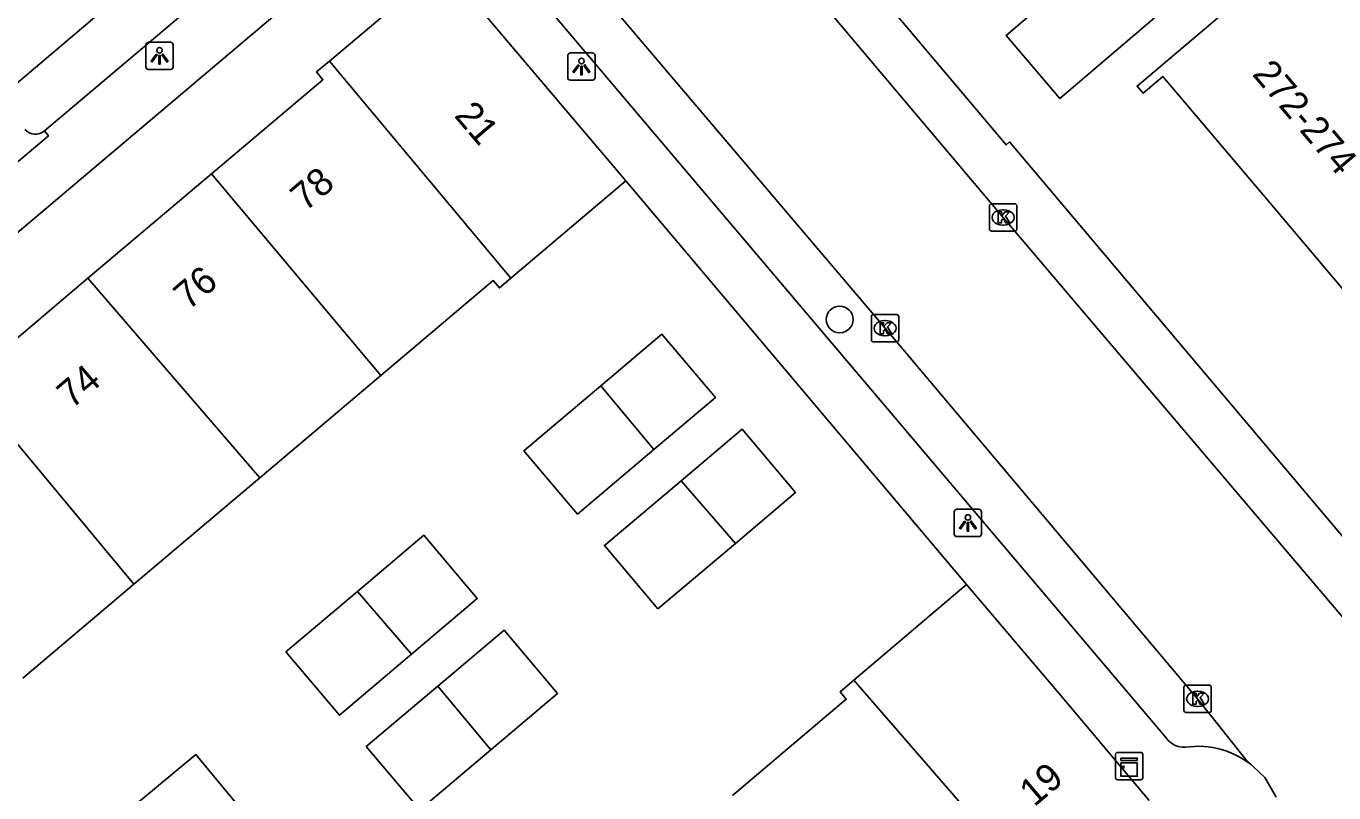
# Model space of a CAD drawing. Extents: x 162172 to 163187, y 382874 to 383684.
# Drawn here: x 162298.96 to 162346.74, y 383179.43 to 383207.45 of the extents above; entities that cross this region are included whole.
import ezdxf

# ---------------------------------------------------------------- set-up
doc = ezdxf.new("R2010")
doc.units = 0
for name, color, linetype in [('IMGEO_Boom', 7, 'Continuous'), ('IMGEO_Kast', 7, 'Continuous'), ('IMGEO_Kolk', 7, 'Continuous'), ('IMGEO_Lichtpunt', 7, 'Continuous'), ('IMGEO_Muur', 7, 'Continuous'), ('IMGEO_Pand', 7, 'Continuous'), ('IMGEO_Pand_nummerreeks', 7, 'Continuous'), ('IMGEO_Parkeervlak_open', 7, 'Continuous'), ('IMGEO_Rijbaan_lokaal_gesloten', 7, 'Continuous'), ('IMGEO_Rijbaan_lokaal_open', 7, 'Continuous'), ('IMGEO_Voetpad_open', 7, 'Continuous')]:
    doc.layers.add(name, color=color, linetype=linetype)

msp = doc.modelspace()

# ---------------------------------------------------------------- linework, layer by layer
at = {"layer": 'IMGEO_Boom'}
msp.add_circle((162328.686, 383196.728), 0.489, dxfattribs=at)
at = {"layer": 'IMGEO_Kast'}
for p, q in [((162338.763, 383179.981), (162338.763, 383180.822)), ((162338.763, 383180.822), (162338.763, 383179.981)), ((162338.838, 383180.906), (162339.679, 383180.906)), ((162339.679, 383180.906), (162338.838, 383180.906)), ((162339.763, 383180.831), (162339.763, 383179.99)), ((162339.763, 383179.99), (162339.763, 383180.831)), ((162339.688, 383179.906), (162338.847, 383179.906)), ((162338.847, 383179.906), (162339.688, 383179.906))]:
    msp.add_line(p, q, dxfattribs=at)
for points in [[(162338.958, 383180.696), (162339.558, 383180.696), (162339.558, 383180.611), (162338.958, 383180.611), (162338.958, 383180.696)], [(162338.958, 383180.521), (162339.558, 383180.521), (162339.558, 383180.032), (162338.958, 383180.032), (162338.958, 383180.521)]]:
    msp.add_lwpolyline(points, dxfattribs=at)
msp.add_circle((162339.042, 383180.37), 0.0377, dxfattribs=at)
for centre, start, end in [((162338.841, 383180.828), 92.4484, 184.2845), ((162338.841, 383180.828), 92.4484, 184.2845), ((162339.685, 383180.828), 2.4484, 94.2845), ((162339.685, 383180.828), 2.4484, 94.2845), ((162338.841, 383179.984), 182.4484, 274.2845), ((162338.841, 383179.984), 182.4484, 274.2845), ((162339.685, 383179.984), 272.4484, 4.2845), ((162339.685, 383179.984), 272.4484, 4.2845)]:
    msp.add_arc(centre, 0.0779, start, end, dxfattribs=at)
at = {"layer": 'IMGEO_Kolk'}
for p, q in [((162334.157, 383200.031), (162334.157, 383200.883)), ((162334.232, 383200.957), (162335.084, 383200.957)), ((162334.645, 383200.737), (162334.67, 383200.737)), ((162335.158, 383200.883), (162335.158, 383200.031)), ((162334.668, 383200.177), (162334.643, 383200.177)), ((162335.084, 383199.957), (162334.232, 383199.957)), ((162329.842, 383195.982), (162329.842, 383196.834)), ((162329.917, 383196.908), (162330.769, 383196.908)), ((162330.843, 383196.834), (162330.843, 383195.982)), ((162330.33, 383196.688), (162330.355, 383196.688)), ((162330.769, 383195.908), (162329.917, 383195.908)), ((162330.353, 383196.128), (162330.328, 383196.128)), ((162341.338, 383183.364), (162342.19, 383183.364)), ((162341.263, 383182.438), (162341.263, 383183.29)), ((162341.751, 383183.144), (162341.776, 383183.144)), ((162342.264, 383183.29), (162342.264, 383182.438)), ((162341.774, 383182.584), (162341.749, 383182.584)), ((162342.19, 383182.364), (162341.338, 383182.364))]:
    msp.add_line(p, q, dxfattribs=at)
for points in [[(162334.157, 383200.031), (162334.157, 383200.883)], [(162334.232, 383200.957), (162335.084, 383200.957)], [(162334.478, 383200.657), (162334.601, 383200.657), (162334.601, 383200.506), (162334.731, 383200.657), (162334.895, 383200.657), (162334.749, 383200.506), (162334.902, 383200.257), (162334.75, 383200.257), (162334.665, 383200.421), (162334.601, 383200.354), (162334.601, 383200.257), (162334.478, 383200.257), (162334.478, 383200.657)], [(162335.158, 383200.883), (162335.158, 383200.031)], [(162335.084, 383199.957), (162334.232, 383199.957)], [(162329.842, 383195.982), (162329.842, 383196.834)], [(162329.917, 383196.908), (162330.769, 383196.908)], [(162330.843, 383196.834), (162330.843, 383195.982)], [(162330.163, 383196.608), (162330.286, 383196.608), (162330.286, 383196.457), (162330.416, 383196.608), (162330.58, 383196.608), (162330.434, 383196.457), (162330.587, 383196.208), (162330.435, 383196.208), (162330.35, 383196.372), (162330.286, 383196.305), (162330.286, 383196.208), (162330.163, 383196.208), (162330.163, 383196.608)], [(162330.769, 383195.908), (162329.917, 383195.908)], [(162341.338, 383183.364), (162342.19, 383183.364)], [(162341.263, 383182.438), (162341.263, 383183.29)], [(162341.584, 383183.064), (162341.707, 383183.064), (162341.707, 383182.913), (162341.837, 383183.064), (162342.001, 383183.064), (162341.855, 383182.913), (162342.008, 383182.664), (162341.856, 383182.664), (162341.771, 383182.828), (162341.707, 383182.761), (162341.707, 383182.664), (162341.584, 383182.664), (162341.584, 383183.064)], [(162342.264, 383183.29), (162342.264, 383182.438)], [(162342.19, 383182.364), (162341.338, 383182.364)]]:
    msp.add_lwpolyline(points, dxfattribs=at)
for centre, start, end in [((162334.234, 383200.881), 91.552, 178.448), ((162334.234, 383200.881), 91.552, 178.448), ((162335.082, 383200.881), 1.552, 88.448), ((162335.082, 383200.881), 1.552, 88.448), ((162334.234, 383200.033), 181.552, 268.448), ((162334.234, 383200.033), 181.552, 268.448), ((162335.082, 383200.033), 271.552, 358.448), ((162335.082, 383200.033), 271.552, 358.448), ((162329.919, 383196.832), 91.552, 178.448), ((162329.919, 383196.832), 91.552, 178.448), ((162330.767, 383196.832), 1.552, 88.448), ((162330.767, 383196.832), 1.552, 88.448), ((162329.919, 383195.984), 181.552, 268.448), ((162329.919, 383195.984), 181.552, 268.448), ((162330.767, 383195.984), 271.552, 358.448), ((162330.767, 383195.984), 271.552, 358.448), ((162341.34, 383183.288), 91.552, 178.448), ((162341.34, 383183.288), 91.552, 178.448), ((162342.188, 383183.288), 1.552, 88.448), ((162342.188, 383183.288), 1.552, 88.448), ((162341.34, 383182.44), 181.552, 268.448), ((162341.34, 383182.44), 181.552, 268.448), ((162342.188, 383182.44), 271.552, 358.448), ((162342.188, 383182.44), 271.552, 358.448)]:
    msp.add_arc(centre, 0.0765, start, end, dxfattribs=at)
for centre, major_axis, ratio, start_param, end_param in [((162334.644, 383200.457), (-0.387, 0.002), 0.722429, 4.712389, 7.853982), ((162334.669, 383200.457), (-0.39, 0.002), 0.717154, 1.570796, 4.712389), ((162330.329, 383196.408), (-0.387, 0.002), 0.722429, 4.712389, 7.853982), ((162330.354, 383196.408), (-0.39, 0.002), 0.717154, 1.570796, 4.712389), ((162341.75, 383182.864), (-0.387, 0.002), 0.722429, 4.712389, 7.853982), ((162341.775, 383182.864), (-0.39, 0.002), 0.717154, 1.570796, 4.712389)]:
    msp.add_ellipse(centre, major_axis=major_axis, ratio=ratio, start_param=start_param, end_param=end_param, dxfattribs=at)
at = {"layer": 'IMGEO_Lichtpunt'}
for p, q in [((162303.335, 383206.765), (162303.335, 383205.958)), ((162303.335, 383206.765), (162303.335, 383205.958)), ((162304.237, 383206.86), (162303.429, 383206.86)), ((162304.237, 383206.86), (162303.429, 383206.86)), ((162304.331, 383205.958), (162304.331, 383206.765)), ((162304.331, 383205.958), (162304.331, 383206.765)), ((162318.75, 383206.375), (162318.75, 383205.568)), ((162318.75, 383206.375), (162318.75, 383205.568)), ((162319.652, 383206.47), (162318.844, 383206.47)), ((162319.652, 383206.47), (162318.844, 383206.47)), ((162319.746, 383205.568), (162319.746, 383206.375)), ((162319.746, 383205.568), (162319.746, 383206.375)), ((162303.429, 383205.864), (162304.237, 383205.864)), ((162303.429, 383205.864), (162304.237, 383205.864)), ((162318.844, 383205.474), (162319.652, 383205.474)), ((162318.844, 383205.474), (162319.652, 383205.474)), ((162332.87, 383189.695), (162332.87, 383188.888)), ((162332.87, 383189.695), (162332.87, 383188.888)), ((162333.772, 383189.79), (162332.964, 383189.79)), ((162333.772, 383189.79), (162332.964, 383189.79)), ((162333.866, 383188.888), (162333.866, 383189.695)), ((162333.866, 383188.888), (162333.866, 383189.695)), ((162332.964, 383188.794), (162333.772, 383188.794)), ((162332.964, 383188.794), (162333.772, 383188.794))]:
    msp.add_line(p, q, dxfattribs=at)
for points in [[(162303.709, 383206.429), (162303.748, 383206.401), (162303.56, 383206.139), (162303.522, 383206.166), (162303.709, 383206.429)], [(162303.811, 383206.381), (162303.858, 383206.381), (162303.858, 383206.059), (162303.811, 383206.059), (162303.811, 383206.381)], [(162303.921, 383206.401), (162303.959, 383206.428), (162304.146, 383206.166), (162304.107, 383206.138), (162303.921, 383206.401)], [(162319.124, 383206.039), (162319.163, 383206.011), (162318.975, 383205.749), (162318.937, 383205.776), (162319.124, 383206.039)], [(162319.226, 383205.991), (162319.273, 383205.991), (162319.273, 383205.669), (162319.226, 383205.669), (162319.226, 383205.991)], [(162319.336, 383206.011), (162319.374, 383206.038), (162319.561, 383205.776), (162319.522, 383205.748), (162319.336, 383206.011)], [(162333.244, 383189.359), (162333.283, 383189.331), (162333.095, 383189.069), (162333.057, 383189.096), (162333.244, 383189.359)], [(162333.346, 383189.311), (162333.393, 383189.311), (162333.393, 383188.989), (162333.346, 383188.989), (162333.346, 383189.311)], [(162333.456, 383189.331), (162333.494, 383189.358), (162333.681, 383189.096), (162333.642, 383189.068), (162333.456, 383189.331)]]:
    msp.add_lwpolyline(points, dxfattribs=at)
for centre in [(162303.834, 383206.563), (162319.249, 383206.173), (162333.369, 383189.493)]:
    msp.add_circle(centre, 0.0994, dxfattribs=at)
for centre, start, end in [((162303.429, 383206.765), 90, 180), ((162303.429, 383206.765), 90, 180), ((162304.237, 383206.765), 0, 90), ((162304.237, 383206.765), 0, 90), ((162318.844, 383206.375), 90, 180), ((162318.844, 383206.375), 90, 180), ((162319.652, 383206.375), 0, 90), ((162319.652, 383206.375), 0, 90), ((162303.429, 383205.958), 180, 270), ((162303.429, 383205.958), 180, 270), ((162304.237, 383205.958), 270, 0), ((162304.237, 383205.958), 270, 360), ((162318.844, 383205.568), 180, 270), ((162318.844, 383205.568), 180, 270), ((162319.652, 383205.568), 270, 0), ((162319.652, 383205.568), 270, 360), ((162332.964, 383189.695), 90, 180), ((162332.964, 383189.695), 90, 180), ((162333.772, 383189.695), 0, 90), ((162333.772, 383189.695), 0, 90), ((162332.964, 383188.888), 180, 270), ((162332.964, 383188.888), 180, 270), ((162333.772, 383188.888), 270, 0), ((162333.772, 383188.888), 270, 360)]:
    msp.add_arc(centre, 0.0946, start, end, dxfattribs=at)
at = {"layer": 'IMGEO_Muur'}
for points in [[(162334.765, 383203.109), (162329.632, 383209.219)], [(162320.875, 383201.8), (162333.317, 383187.038)]]:
    msp.add_lwpolyline(points, dxfattribs=at)
at = {"layer": 'IMGEO_Pand'}
for points in [[(162342.251, 383232.382), (162345.51, 383228.59), (162354.616, 383217.994), (162347.201, 383211.739), (162343.367, 383208.49), (162339.553, 383205.258), (162339.772, 383204.998), (162340.49, 383205.606), (162344.424, 383200.965), (162348.012, 383196.732), (162347.294, 383196.122), (162347.411, 383195.985)], [(162340.518, 383208.037), (162336.734, 383204.801), (162334.765, 383207.103), (162338.522, 383210.317)], [(162314.195, 383209.68), (162310.04, 383206.173)], [(162314.195, 383209.68), (162320.875, 383201.8)], [(162310.04, 383206.173), (162309.568, 383205.774), (162309.801, 383205.487), (162305.729, 383202.045)], [(162316.672, 383198.236), (162310.04, 383206.173)], [(162301.217, 383198.233), (162305.729, 383202.045)], [(162305.729, 383202.045), (162311.916, 383194.675)], [(162316.672, 383198.236), (162320.875, 383201.8)], [(162301.217, 383198.233), (162296.742, 383194.45)], [(162307.492, 383190.937), (162301.217, 383198.233)], [(162311.916, 383194.675), (162316.027, 383198.148), (162316.253, 383197.881), (162316.672, 383198.236)], [(162321.9, 383191.98), (162324.143, 383193.874), (162322.188, 383196.189), (162319.957, 383194.305)], [(162296.742, 383194.45), (162302.899, 383187.056)], [(162307.492, 383190.937), (162311.916, 383194.675)], [(162319.957, 383194.305), (162317.146, 383191.931), (162319.101, 383189.616), (162321.9, 383191.98)], [(162321.9, 383191.98), (162319.957, 383194.305)], [(162324.873, 383188.545), (162327.076, 383190.405), (162325.121, 383192.72), (162322.888, 383190.836)], [(162302.899, 383187.056), (162307.492, 383190.937)], [(162322.888, 383190.836), (162320.086, 383188.47), (162322.041, 383186.155), (162324.873, 383188.545)], [(162324.873, 383188.545), (162322.888, 383190.836)], [(162313.037, 383184.49), (162315.442, 383186.525), (162313.485, 383188.839), (162311.061, 383186.788)], [(162298.835, 383183.622), (162302.899, 383187.056)], [(162311.061, 383186.788), (162308.448, 383184.577), (162310.405, 383182.264), (162313.037, 383184.49)], [(162311.061, 383186.788), (162313.037, 383184.49)], [(162333.317, 383187.038), (162329.205, 383183.544)], [(162333.317, 383187.038), (162336.823, 383182.913), (162339.995, 383179.146)], [(162315.943, 383181.001), (162318.378, 383183.059), (162316.422, 383185.373), (162314.005, 383183.33)], [(162329.205, 383183.544), (162328.7, 383183.115), (162328.927, 383182.849), (162324.77, 383179.335)], [(162329.205, 383183.544), (162335.969, 383175.736)], [(162314.005, 383183.33), (162311.387, 383181.118), (162313.343, 383178.804), (162315.943, 383181.001)], [(162315.943, 383181.001), (162314.005, 383183.33)], [(162306.746, 383178.921), (162305.161, 383180.826), (162302.786, 383178.85)]]:
    msp.add_lwpolyline(points, dxfattribs=at)
at = {"layer": 'IMGEO_Parkeervlak_open'}
msp.add_arc((162299.298, 383204.003), 0.507, 221.3312, 311.1365, dxfattribs=at)
at = {"layer": 'IMGEO_Rijbaan_lokaal_gesloten'}
msp.add_lwpolyline([(162308.435, 383213.679), (162306.826, 383212.329), (162297.367, 383204.306), (162290.464, 383198.471), (162274.707, 383185.133), (162271.73, 383182.56)], dxfattribs=at)
at = {"layer": 'IMGEO_Rijbaan_lokaal_open'}
for points in [[(162321.165, 383216.369), (162322.462, 383214.837), (162323.292, 383213.924), (162334.659, 383200.458), (162347.924, 383184.833), (162348.092, 383184.677)], [(162343.809, 383180.374), (162343.522, 383180.645), (162341.765, 383182.865), (162330.343, 383196.409), (162318.375, 383210.519), (162317.277, 383211.765), (162316.532, 383212.648), (162316.128, 383213.123)], [(162344.636, 383179.27), (162344.215, 383179.988), (162343.809, 383180.374)]]:
    msp.add_lwpolyline(points, dxfattribs=at)
at = {"layer": 'IMGEO_Voetpad_open'}
for points in [[(162274.555, 383179.518), (162292.555, 383194.763), (162310.951, 383210.32)], [(162307.28, 383210.088), (162299.631, 383203.621)], [(162340.616, 383181.437), (162317.886, 383208.278), (162316.591, 383209.812)], [(162349.528, 383185.876), (162334.889, 383203.215), (162334.765, 383203.109), (162329.632, 383209.219)], [(162299.631, 383203.621), (162299.776, 383203.438), (162297.483, 383201.518), (162297.361, 383201.68)], [(162320.875, 383201.8), (162333.317, 383187.038)]]:
    msp.add_lwpolyline(points, dxfattribs=at)
for centre, radius, start, end in [((162341.279, 383181.901), 0.809, 215.0154, 272.6429), ((162341.786, 383178.042), 3.087, 49.0658, 98.7583)]:
    msp.add_arc(centre, radius, start, end, dxfattribs=at)

# ---------------------------------------------------------------- texts
at = {"layer": 'IMGEO_Pand_nummerreeks'}
for s, rotation, p in [('272-274', 310.2861, (162343.729, 383205.682)), ('21', 310.2885, (162314.572, 383204.163)), ('78', 40.2021, (162309.157, 383200.648)), ('76', 40.2021, (162304.889, 383197.041)), ('74', 40.2021, (162300.624, 383193.436)), ('19', 40.2644, (162335.793, 383178.889))]:
    msp.add_text(s, height=1, rotation=rotation, dxfattribs=at).set_placement(p)

doc.saveas('drawing.dxf')
